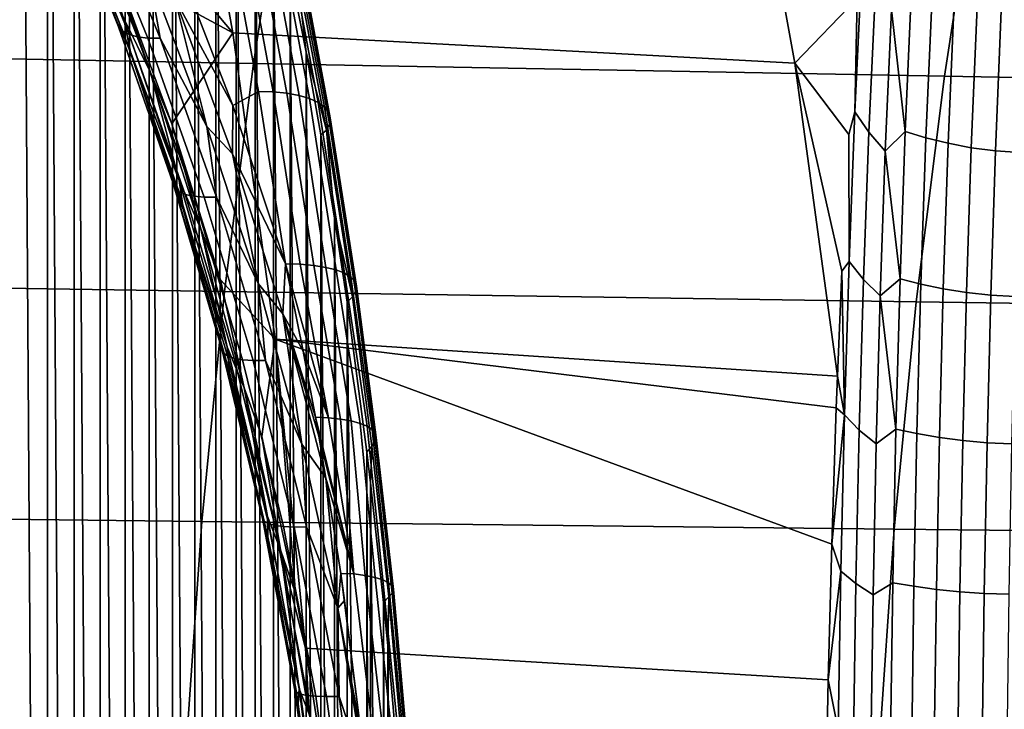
# Model space of a CAD drawing. Header units: metres. Extents: x -240 to 45, y -77 to 27.
# Tile 371 of 656: x -188.46 to -185.96, y 1.28 to 3.04. Entities that reach past the tile are written whole.
import ezdxf

# ---------------------------------------------------------------- set-up
doc = ezdxf.new("R2010")
doc.units = ezdxf.units.M
doc.layers.add('solid_102011X2', color=7, linetype='CONTINUOUS')

msp = doc.modelspace()

# ---------------------------------------------------------------- linework, layer by layer
at = {"layer": 'solid_102011X2'}
for points in [[(-188.533508, 0.326325, 284.226562), (-188.530106, 5.499631, 284.23407), (-188.458008, 5.349318, 284.393646), (-188.528702, 0.000008, 284.237183)], [(-188.528702, 0.000008, 284.237183), (-188.458008, 5.349318, 284.393646), (-188.388229, -5.194101, 284.548065), (-188.458344, -5.350039, 284.392883)], [(-188.458008, 5.349318, 284.393646), (-188.387894, 5.193332, 284.548798), (-188.388229, -5.194101, 284.548065)], [(-188.387894, 5.193332, 284.548798), (-188.32019, -5.032676, 284.698608), (-188.388229, -5.194101, 284.548065)], [(-188.387894, 5.193332, 284.548798), (-188.319855, 5.031857, 284.699341), (-188.32019, -5.032676, 284.698608)], [(-188.319855, 5.031857, 284.699341), (-188.254303, -4.865887, 284.844421), (-188.32019, -5.032676, 284.698608)], [(-188.319855, 5.031857, 284.699341), (-188.253967, 4.86502, 284.845154), (-188.254303, -4.865887, 284.844421)], [(-188.253967, 4.86502, 284.845154), (-188.190628, -4.693917, 284.985321), (-188.254303, -4.865887, 284.844421)], [(-188.253967, 4.86502, 284.845154), (-188.190292, 4.692999, 284.986053), (-188.190628, -4.693917, 284.985321)], [(-188.190292, 4.692999, 284.986053), (-188.129272, -4.517029, 285.121094), (-188.190628, -4.693917, 284.985321)], [(-188.190292, 4.692999, 284.986053), (-188.128952, 4.516061, 285.121826), (-188.129272, -4.517029, 285.121094)], [(-188.128952, 4.516061, 285.121826), (-188.070297, -4.335388, 285.251587), (-188.129272, -4.517029, 285.121094)], [(-188.128952, 4.516061, 285.121826), (-188.069977, 4.334367, 285.252289), (-188.070297, -4.335388, 285.251587)], [(-188.069977, 4.334367, 285.252289), (-188.013824, -4.149368, 285.376556), (-188.070297, -4.335388, 285.251587)], [(-188.069977, 4.334367, 285.252289), (-188.013504, 4.148294, 285.377258), (-188.013824, -4.149368, 285.376556)], [(-188.013504, 4.148294, 285.377258), (-187.959869, -3.959072, 285.495972), (-188.013824, -4.149368, 285.376556)], [(-188.013504, 4.148294, 285.377258), (-187.959564, 3.957943, 285.496643), (-187.959869, -3.959072, 285.495972)], [(-187.959564, 3.957943, 285.496643), (-187.908554, -3.764963, 285.609528), (-187.959869, -3.959072, 285.495972)], [(-187.959564, 3.957943, 285.496643), (-187.908249, 3.763779, 285.610199), (-187.908554, -3.764963, 285.609528)], [(-188.055359, 3.775227, 287.556122), (-187.916489, 3.003311, 287.462799), (-188.377411, 3.552496, 286.80014), (-188.428513, 3.665424, 286.755188)], [(-186.631805, 3.713386, 290.273712), (-186.48877, 2.925757, 290.176453), (-187.916489, 3.003311, 287.462799), (-188.055359, 3.775227, 287.556122)], [(-187.908249, 3.763779, 285.610199), (-187.859894, -3.56711, 285.717194), (-187.908554, -3.764963, 285.609528)], [(-187.908249, 3.763779, 285.610199), (-187.859589, 3.565869, 285.717865), (-187.859894, -3.56711, 285.717194)], [(-186.631805, 3.713386, 290.273712), (-186.329971, 3.091268, 290.543518), (-186.48877, 2.925757, 290.176453)], [(-187.916489, 3.003311, 287.462799), (-188.215286, 3.164324, 286.940704), (-188.377411, 3.552496, 286.80014)], [(-187.859589, 3.565869, 285.717865), (-187.81398, -3.366022, 285.818817), (-187.859894, -3.56711, 285.717194)], [(-187.859589, 3.565869, 285.717865), (-187.81369, 3.364723, 285.819458), (-187.81398, -3.366022, 285.818817)], [(-187.774826, 3.500585, 338.107788), (-189.509781, 3.539681, 336.588623), (-189.6017, 2.958035, 336.67749), (-187.864502, 2.925357, 338.196747)], [(-186.020859, 3.461852, 339.607635), (-187.774826, 3.500585, 338.107788), (-187.864502, 2.925357, 338.196747), (-186.108322, 2.892983, 339.696625)], [(-184.248657, 3.423492, 341.087036), (-186.020859, 3.461852, 339.607635), (-186.108322, 2.892983, 339.696625), (-184.333908, 2.860921, 341.176117)], [(-188.211487, 3.0316, 286.815369), (-188.372192, 3.432023, 286.68399), (-188.328369, 3.347331, 286.766266)], [(-188.206802, 3.018336, 286.767517), (-188.367325, 3.416738, 286.63678), (-188.372192, 3.432023, 286.68399), (-188.211487, 3.0316, 286.815369)], [(-188.196335, 3.007348, 286.720001), (-188.356766, 3.403963, 286.589722), (-188.367325, 3.416738, 286.63678), (-188.206802, 3.018336, 286.767517)], [(-188.180252, 2.998805, 286.673584), (-188.340683, 3.393896, 286.54361), (-188.356766, 3.403963, 286.589722), (-188.196335, 3.007348, 286.720001)], [(-188.158813, 2.992841, 286.628937), (-188.319321, 3.386696, 286.499115), (-188.340683, 3.393896, 286.54361), (-188.180252, 2.998805, 286.673584)], [(-188.132324, 2.989548, 286.586823), (-188.29303, 3.382472, 286.45694), (-188.319321, 3.386696, 286.499115), (-188.158813, 2.992841, 286.628937)], [(-188.29303, 3.382472, 286.45694), (-188.132324, 2.989548, 286.586823), (-188.101227, 2.988978, 286.547821), (-188.262192, 3.381292, 286.417755)], [(-188.262192, 3.381292, 286.417755), (-188.101227, 2.988978, 286.547821), (-188.130386, 3.153993, 286.460907)], [(-187.81369, 3.364723, 285.819458), (-187.770813, -3.16177, 285.914307), (-187.81398, -3.366022, 285.818817)], [(-187.81369, 3.364723, 285.819458), (-187.770538, 3.160412, 285.914917), (-187.770813, -3.16177, 285.914307)], [(-188.176559, 2.954963, 286.890106), (-188.328369, 3.347331, 286.766266), (-188.194748, 3.040949, 286.916107)], [(-188.211487, 3.0316, 286.815369), (-188.328369, 3.347331, 286.766266), (-188.176559, 2.954963, 286.890106)], [(-188.125671, 2.901875, 287.006439), (-188.269745, 3.289034, 286.888397), (-188.215286, 3.164324, 286.940704)], [(-188.194748, 3.040949, 286.916107), (-188.269745, 3.289034, 286.888397), (-188.125671, 2.901875, 287.006439)], [(-187.916885, 2.818357, 286.510803), (-187.851166, 2.853939, 286.465027), (-187.930573, 3.280547, 286.289276), (-188.071976, 3.218179, 286.386353)], [(-187.813751, 2.852789, 286.445068), (-187.893127, 3.279226, 286.269409), (-187.930573, 3.280547, 286.289276), (-187.851166, 2.853939, 286.465027)], [(-187.893127, 3.279226, 286.269409), (-187.813751, 2.852789, 286.445068), (-187.779022, 2.84932, 286.420197), (-187.858307, 3.275237, 286.244751)], [(-187.858307, 3.275237, 286.244751), (-187.779022, 2.84932, 286.420197), (-187.748108, 2.8436, 286.391083), (-187.82724, 3.268663, 286.216003)], [(-187.82724, 3.268663, 286.216003), (-187.748108, 2.8436, 286.391083), (-187.721619, 2.835747, 286.358337), (-187.800522, 3.259636, 286.183716)], [(-187.800522, 3.259636, 286.183716), (-187.721619, 2.835747, 286.358337), (-187.700104, 2.825922, 286.322632), (-187.778732, 3.248341, 286.148621)], [(-187.778732, 3.248341, 286.148621), (-187.700104, 2.825922, 286.322632), (-187.68399, 2.814323, 286.284637), (-187.762299, 3.235009, 286.111359)], [(-187.762299, 3.235009, 286.111359), (-187.68399, 2.814323, 286.284637), (-187.673615, 2.801188, 286.245209), (-187.751572, 3.219911, 286.072723)], [(-188.064224, 3.09063, 286.451935), (-187.916885, 2.818357, 286.510803), (-188.071976, 3.218179, 286.386353)], [(-187.751572, 3.219911, 286.072723), (-187.673615, 2.801188, 286.245209), (-187.669205, 2.786786, 286.205109), (-187.74675, 3.203355, 286.033508)], [(-187.74675, 3.203355, 286.033508), (-187.669205, 2.786786, 286.205109), (-187.670822, 2.771409, 286.165131), (-187.74794, 3.185679, 285.994476)], [(-187.74794, 3.185679, 285.994476), (-187.670822, 2.771409, 286.165131), (-187.678452, 2.755371, 286.126129), (-187.755112, 3.167244, 285.956482)], [(-188.125671, 2.901875, 287.006439), (-188.215286, 3.164324, 286.940704), (-188.071854, 2.771473, 287.062378)], [(-187.916489, 3.003311, 287.462799), (-188.071854, 2.771473, 287.062378), (-188.215286, 3.164324, 286.940704)], [(-188.130386, 3.153993, 286.460907), (-187.982819, 2.765374, 286.578583), (-188.064224, 3.09063, 286.451935)], [(-188.101227, 2.988978, 286.547821), (-187.982819, 2.765374, 286.578583), (-188.130386, 3.153993, 286.460907)], [(-187.770538, 3.160412, 285.914917), (-187.730484, -2.954859, 286.003571), (-187.770813, -3.16177, 285.914307)], [(-187.755112, 3.167244, 285.956482), (-187.730225, 2.95344, 286.00415), (-187.770538, 3.160412, 285.914917)], [(-187.770538, 3.160412, 285.914917), (-187.730225, 2.95344, 286.00415), (-187.730484, -2.954859, 286.003571)], [(-187.755112, 3.167244, 285.956482), (-187.678452, 2.755371, 286.126129), (-187.730225, 2.95344, 286.00415)], [(-186.329971, 3.091268, 290.543518), (-186.318039, 3.173579, 290.601624), (-186.335876, 2.802644, 290.412628)], [(-186.300476, 2.750351, 290.443787), (-186.335876, 2.802644, 290.412628), (-186.318039, 3.173579, 290.601624), (-186.283813, 3.115058, 290.627869)], [(-186.258896, 2.702698, 290.471741), (-186.300476, 2.750351, 290.443787), (-186.283813, 3.115058, 290.627869), (-186.243256, 3.061638, 290.651428)], [(-186.192123, 3.11632, 290.727295), (-186.208252, 2.75222, 290.539276), (-186.243256, 3.061638, 290.651428)], [(-186.140076, 3.098325, 290.756622), (-186.155716, 2.736457, 290.569031), (-186.208252, 2.75222, 290.539276), (-186.192123, 3.11632, 290.727295)], [(-188.064224, 3.09063, 286.451935), (-187.917709, 2.695475, 286.568451), (-187.916885, 2.818357, 286.510803)], [(-187.982819, 2.765374, 286.578583), (-187.917709, 2.695475, 286.568451), (-188.064224, 3.09063, 286.451935)], [(-186.48877, 2.925757, 290.176453), (-186.329971, 3.091268, 290.543518), (-186.335876, 2.802644, 290.412628), (-186.351212, 2.744791, 290.362671)], [(-186.084213, 3.082103, 290.779205), (-186.099457, 2.722312, 290.59198), (-186.155716, 2.736457, 290.569031), (-186.140076, 3.098325, 290.756622)], [(-186.025345, 3.069268, 290.795441), (-186.040283, 2.711227, 290.608429), (-186.099457, 2.722312, 290.59198), (-186.084213, 3.082103, 290.779205)], [(-186.208252, 2.75222, 290.539276), (-186.258896, 2.702698, 290.471741), (-186.243256, 3.061638, 290.651428)], [(-185.964386, 3.060019, 290.805084), (-185.979141, 2.703375, 290.618042), (-186.040283, 2.711227, 290.608429), (-186.025345, 3.069268, 290.795441)], [(-185.902313, 3.0545, 290.807983), (-185.916962, 2.698878, 290.620728), (-185.979141, 2.703375, 290.618042), (-185.964386, 3.060019, 290.805084)], [(-188.068497, 2.620253, 286.929474), (-188.211487, 3.0316, 286.815369), (-188.176559, 2.954963, 286.890106)], [(-188.06395, 2.60898, 286.881104), (-188.206802, 3.018336, 286.767517), (-188.211487, 3.0316, 286.815369), (-188.068497, 2.620253, 286.929474)], [(-188.053375, 2.627771, 287.029785), (-188.194748, 3.040949, 286.916107), (-188.125671, 2.901875, 287.006439)], [(-188.176559, 2.954963, 286.890106), (-188.194748, 3.040949, 286.916107), (-188.053375, 2.627771, 287.029785)], [(-188.053528, 2.599719, 286.833221), (-188.196335, 3.007348, 286.720001), (-188.206802, 3.018336, 286.767517), (-188.06395, 2.60898, 286.881104)], [(-188.037399, 2.592614, 286.78656), (-188.180252, 2.998805, 286.673584), (-188.196335, 3.007348, 286.720001), (-188.053528, 2.599719, 286.833221)], [(-187.916489, 3.003311, 287.462799), (-187.809082, 2.224582, 287.390076), (-187.947632, 2.375572, 287.165833), (-188.071854, 2.771473, 287.062378)], [(-186.380249, 2.130684, 290.099976), (-187.809082, 2.224582, 287.390076), (-187.916489, 3.003311, 287.462799), (-186.48877, 2.925757, 290.176453)], [(-188.015839, 2.587776, 286.741852), (-188.158813, 2.992841, 286.628937), (-188.180252, 2.998805, 286.673584), (-188.037399, 2.592614, 286.78656)], [(-187.989151, 2.585279, 286.699799), (-188.132324, 2.989548, 286.586823), (-188.158813, 2.992841, 286.628937), (-188.015839, 2.587776, 286.741852)], [(-188.132324, 2.989548, 286.586823), (-187.989151, 2.585279, 286.699799), (-187.957748, 2.585164, 286.661041), (-188.101227, 2.988978, 286.547821)], [(-188.101227, 2.988978, 286.547821), (-187.957748, 2.585164, 286.661041), (-187.982819, 2.765374, 286.578583)], [(-187.864502, 2.925357, 338.196747), (-189.6017, 2.958035, 336.67749), (-189.677094, 2.371816, 336.750397), (-187.938065, 2.345609, 338.269684)], [(-188.041702, 2.552595, 286.997681), (-188.176559, 2.954963, 286.890106), (-188.053375, 2.627771, 287.029785)], [(-188.068497, 2.620253, 286.929474), (-188.176559, 2.954963, 286.890106), (-188.041702, 2.552595, 286.997681)], [(-187.730225, 2.95344, 286.00415), (-187.692993, -2.745402, 286.086548), (-187.730484, -2.954859, 286.003571)], [(-187.730225, 2.95344, 286.00415), (-187.692734, 2.74392, 286.087097), (-187.692993, -2.745402, 286.086548)], [(-187.678452, 2.755371, 286.126129), (-187.692734, 2.74392, 286.087097), (-187.730225, 2.95344, 286.00415)], [(-186.108322, 2.892983, 339.696625), (-187.864502, 2.925357, 338.196747), (-187.938065, 2.345609, 338.269684), (-186.180069, 2.319647, 339.769623)], [(-186.48877, 2.925757, 290.176453), (-186.351212, 2.744791, 290.362671), (-186.35051, 2.421965, 290.245605), (-186.368851, 2.397753, 290.205383)], [(-186.48877, 2.925757, 290.176453), (-186.368851, 2.397753, 290.205383), (-186.380249, 2.130684, 290.099976)], [(-187.99791, 2.50548, 287.108917), (-188.125671, 2.901875, 287.006439), (-188.071854, 2.771473, 287.062378)], [(-188.053375, 2.627771, 287.029785), (-188.125671, 2.901875, 287.006439), (-187.99791, 2.50548, 287.108917)], [(-184.333908, 2.860921, 341.176117), (-186.108322, 2.892983, 339.696625), (-186.180069, 2.319647, 339.769623), (-184.403839, 2.293936, 341.249176)], [(-187.916885, 2.818357, 286.510803), (-187.782944, 2.416063, 286.615997), (-187.851166, 2.853939, 286.465027)], [(-187.745544, 2.415087, 286.595978), (-187.813751, 2.852789, 286.445068), (-187.851166, 2.853939, 286.465027), (-187.782944, 2.416063, 286.615997)], [(-187.813751, 2.852789, 286.445068), (-187.745544, 2.415087, 286.595978), (-187.710907, 2.41215, 286.570923), (-187.779022, 2.84932, 286.420197)], [(-187.779022, 2.84932, 286.420197), (-187.710907, 2.41215, 286.570923), (-187.68013, 2.407308, 286.541534), (-187.748108, 2.8436, 286.391083)], [(-187.748108, 2.8436, 286.391083), (-187.68013, 2.407308, 286.541534), (-187.653839, 2.40066, 286.508362), (-187.721619, 2.835747, 286.358337)], [(-187.721619, 2.835747, 286.358337), (-187.653839, 2.40066, 286.508362), (-187.632553, 2.392342, 286.472107), (-187.700104, 2.825922, 286.322632)], [(-187.917709, 2.695475, 286.568451), (-187.782944, 2.416063, 286.615997), (-187.916885, 2.818357, 286.510803)], [(-187.700104, 2.825922, 286.322632), (-187.632553, 2.392342, 286.472107), (-187.616714, 2.382523, 286.433533), (-187.68399, 2.814323, 286.284637)], [(-187.68399, 2.814323, 286.284637), (-187.616714, 2.382523, 286.433533), (-187.606659, 2.371404, 286.393372), (-187.673615, 2.801188, 286.245209)], [(-186.351212, 2.744791, 290.362671), (-186.335876, 2.802644, 290.412628), (-186.35051, 2.421965, 290.245605)], [(-186.314117, 2.376289, 290.281158), (-186.35051, 2.421965, 290.245605), (-186.335876, 2.802644, 290.412628), (-186.300476, 2.750351, 290.443787)], [(-187.673615, 2.801188, 286.245209), (-187.606659, 2.371404, 286.393372), (-187.602585, 2.359211, 286.352509), (-187.669205, 2.786786, 286.205109)], [(-187.669205, 2.786786, 286.205109), (-187.602585, 2.359211, 286.352509), (-187.604568, 2.346194, 286.311737), (-187.670822, 2.771409, 286.165131)], [(-187.99791, 2.50548, 287.108917), (-188.071854, 2.771473, 287.062378), (-187.947632, 2.375572, 287.165833)], [(-187.982819, 2.765374, 286.578583), (-187.852661, 2.366284, 286.680176), (-187.917709, 2.695475, 286.568451)], [(-187.957748, 2.585164, 286.661041), (-187.852661, 2.366284, 286.680176), (-187.982819, 2.765374, 286.578583)], [(-187.678452, 2.755371, 286.126129), (-187.658142, 2.532405, 286.163635), (-187.692734, 2.74392, 286.087097)], [(-187.670822, 2.771409, 286.165131), (-187.604568, 2.346194, 286.311737), (-187.612579, 2.332617, 286.271881), (-187.678452, 2.755371, 286.126129)], [(-187.678452, 2.755371, 286.126129), (-187.612579, 2.332617, 286.271881), (-187.658142, 2.532405, 286.163635)], [(-186.208252, 2.75222, 290.539276), (-186.221344, 2.37851, 290.373016), (-186.258896, 2.702698, 290.471741)], [(-186.155716, 2.736457, 290.569031), (-186.168381, 2.364995, 290.403137), (-186.221344, 2.37851, 290.373016), (-186.208252, 2.75222, 290.539276)], [(-187.692734, 2.74392, 286.087097), (-187.658386, -2.53395, 286.163116), (-187.692993, -2.745402, 286.086548)], [(-187.692734, 2.74392, 286.087097), (-187.658142, 2.532405, 286.163635), (-187.658386, -2.53395, 286.163116)], [(-186.271637, 2.334732, 290.313019), (-186.314117, 2.376289, 290.281158), (-186.300476, 2.750351, 290.443787), (-186.258896, 2.702698, 290.471741)], [(-186.099457, 2.722312, 290.59198), (-186.111771, 2.35292, 290.426422), (-186.168381, 2.364995, 290.403137), (-186.155716, 2.736457, 290.569031)], [(-186.221344, 2.37851, 290.373016), (-186.271637, 2.334732, 290.313019), (-186.258896, 2.702698, 290.471741)], [(-186.040283, 2.711227, 290.608429), (-186.052338, 2.343545, 290.442963), (-186.111771, 2.35292, 290.426422), (-186.099457, 2.722312, 290.59198)], [(-185.979141, 2.703375, 290.618042), (-185.991028, 2.337018, 290.452515), (-186.052338, 2.343545, 290.442963), (-186.040283, 2.711227, 290.608429)], [(-185.916962, 2.698878, 290.620728), (-185.928772, 2.333438, 290.454895), (-185.991028, 2.337018, 290.452515), (-185.979141, 2.703375, 290.618042)], [(-187.917709, 2.695475, 286.568451), (-187.789261, 2.289666, 286.668488), (-187.782944, 2.416063, 286.615997)], [(-187.852661, 2.366284, 286.680176), (-187.789261, 2.289666, 286.668488), (-187.917709, 2.695475, 286.568451)], [(-187.930954, 2.205104, 287.126221), (-188.053375, 2.627771, 287.029785), (-187.99791, 2.50548, 287.108917)], [(-188.041702, 2.552595, 286.997681), (-188.053375, 2.627771, 287.029785), (-187.930954, 2.205104, 287.126221)], [(-187.944626, 2.199206, 287.026245), (-188.068497, 2.620253, 286.929474), (-188.041702, 2.552595, 286.997681)], [(-187.94017, 2.189887, 286.977448), (-188.06395, 2.60898, 286.881104), (-188.068497, 2.620253, 286.929474), (-187.944626, 2.199206, 287.026245)], [(-187.929764, 2.182292, 286.92926), (-188.053528, 2.599719, 286.833221), (-188.06395, 2.60898, 286.881104), (-187.94017, 2.189887, 286.977448)], [(-187.913574, 2.176539, 286.882446), (-188.037399, 2.592614, 286.78656), (-188.053528, 2.599719, 286.833221), (-187.929764, 2.182292, 286.92926)], [(-187.891846, 2.172717, 286.837708), (-188.015839, 2.587776, 286.741852), (-188.037399, 2.592614, 286.78656), (-187.913574, 2.176539, 286.882446)], [(-187.864929, 2.170886, 286.795776), (-187.989151, 2.585279, 286.699799), (-188.015839, 2.587776, 286.741852), (-187.891846, 2.172717, 286.837708)], [(-187.989151, 2.585279, 286.699799), (-187.864929, 2.170886, 286.795776), (-187.833252, 2.171073, 286.757263), (-187.957748, 2.585164, 286.661041)], [(-187.957748, 2.585164, 286.661041), (-187.833252, 2.171073, 286.757263), (-187.852661, 2.366284, 286.680176)], [(-187.925049, 2.141396, 287.088867), (-188.041702, 2.552595, 286.997681), (-187.930954, 2.205104, 287.126221)], [(-187.944626, 2.199206, 287.026245), (-188.041702, 2.552595, 286.997681), (-187.925049, 2.141396, 287.088867)], [(-187.658142, 2.532405, 286.163635), (-187.626648, -2.320381, 286.233337), (-187.658386, -2.53395, 286.163116)], [(-187.658142, 2.532405, 286.163635), (-187.626434, 2.318772, 286.233826), (-187.626648, -2.320381, 286.233337)], [(-187.612579, 2.332617, 286.271881), (-187.626434, 2.318772, 286.233826), (-187.658142, 2.532405, 286.163635)], [(-187.887512, 2.100969, 287.195801), (-187.99791, 2.50548, 287.108917), (-187.947632, 2.375572, 287.165833)], [(-187.930954, 2.205104, 287.126221), (-187.99791, 2.50548, 287.108917), (-187.887512, 2.100969, 287.195801)], [(-187.789261, 2.289666, 286.668488), (-187.738235, 2.194764, 286.675476), (-187.782944, 2.416063, 286.615997)], [(-187.67334, 2.025329, 286.695068), (-187.782944, 2.416063, 286.615997), (-187.738235, 2.194764, 286.675476)], [(-187.745544, 2.415087, 286.595978), (-187.782944, 2.416063, 286.615997), (-187.67334, 2.025329, 286.695068)], [(-187.710907, 2.41215, 286.570923), (-187.745544, 2.415087, 286.595978), (-187.67334, 2.025329, 286.695068), (-187.642761, 2.022, 286.668976)], [(-187.68013, 2.407308, 286.541534), (-187.710907, 2.41215, 286.570923), (-187.642761, 2.022, 286.668976), (-187.615921, 2.017224, 286.639221)], [(-187.653839, 2.40066, 286.508362), (-187.68013, 2.407308, 286.541534), (-187.615921, 2.017224, 286.639221), (-187.593323, 2.011087, 286.606354)], [(-186.368851, 2.397753, 290.205383), (-186.35051, 2.421965, 290.245605), (-186.362259, 2.03255, 290.101685)], [(-186.325043, 1.993866, 290.141113), (-186.362259, 2.03255, 290.101685), (-186.35051, 2.421965, 290.245605), (-186.314117, 2.376289, 290.281158)], [(-187.632553, 2.392342, 286.472107), (-187.653839, 2.40066, 286.508362), (-187.593323, 2.011087, 286.606354), (-187.575363, 2.003701, 286.570984)], [(-187.616714, 2.382523, 286.433533), (-187.632553, 2.392342, 286.472107), (-187.575363, 2.003701, 286.570984), (-187.562378, 1.995198, 286.533752)], [(-187.606659, 2.371404, 286.393372), (-187.616714, 2.382523, 286.433533), (-187.562378, 1.995198, 286.533752), (-187.554596, 1.985733, 286.4953)], [(-186.380249, 2.130684, 290.099976), (-186.368851, 2.397753, 290.205383), (-186.362259, 2.03255, 290.101685)], [(-186.221344, 2.37851, 290.373016), (-186.231735, 1.996171, 290.229767), (-186.271637, 2.334732, 290.313019)], [(-186.168381, 2.364995, 290.403137), (-186.178406, 1.984914, 290.260162), (-186.231735, 1.996171, 290.229767), (-186.221344, 2.37851, 290.373016)], [(-187.938065, 2.345609, 338.269684), (-189.677094, 2.371816, 336.750397), (-189.735855, 1.78193, 336.80722), (-187.995407, 1.762239, 338.326569)], [(-187.809082, 2.224582, 287.390076), (-187.842819, 1.977945, 287.25174), (-187.887512, 2.100969, 287.195801), (-187.947632, 2.375572, 287.165833)], [(-187.852661, 2.366284, 286.680176), (-187.741226, 1.95801, 286.765503), (-187.789261, 2.289666, 286.668488)], [(-187.833252, 2.171073, 286.757263), (-187.741226, 1.95801, 286.765503), (-187.852661, 2.366284, 286.680176)], [(-187.602585, 2.359211, 286.352509), (-187.606659, 2.371404, 286.393372), (-187.554596, 1.985733, 286.4953), (-187.552155, 1.975477, 286.45636)], [(-187.604568, 2.346194, 286.311737), (-187.602585, 2.359211, 286.352509), (-187.552155, 1.975477, 286.45636), (-187.555099, 1.964615, 286.417633)], [(-186.28183, 1.958721, 290.176361), (-186.325043, 1.993866, 290.141113), (-186.314117, 2.376289, 290.281158), (-186.271637, 2.334732, 290.313019)], [(-186.111771, 2.35292, 290.426422), (-186.12149, 1.974896, 290.283691), (-186.178406, 1.984914, 290.260162), (-186.168381, 2.364995, 290.403137)], [(-186.052338, 2.343545, 290.442963), (-186.061844, 1.967187, 290.300293), (-186.12149, 1.974896, 290.283691), (-186.111771, 2.35292, 290.426422)], [(-186.180069, 2.319647, 339.769623), (-187.938065, 2.345609, 338.269684), (-187.995407, 1.762239, 338.326569), (-186.235977, 1.742731, 339.826538)], [(-187.563385, 1.953344, 286.379791), (-187.576294, 1.938231, 286.344788), (-187.626434, 2.318772, 286.233826), (-187.612579, 2.332617, 286.271881)], [(-187.612579, 2.332617, 286.271881), (-187.604568, 2.346194, 286.311737), (-187.555099, 1.964615, 286.417633), (-187.563385, 1.953344, 286.379791)], [(-186.231735, 1.996171, 290.229767), (-186.28183, 1.958721, 290.176361), (-186.271637, 2.334732, 290.313019)], [(-185.991028, 2.337018, 290.452515), (-186.000381, 1.961908, 290.309723), (-186.061844, 1.967187, 290.300293), (-186.052338, 2.343545, 290.442963)], [(-185.928772, 2.333438, 290.454895), (-185.938095, 1.95914, 290.311829), (-186.000381, 1.961908, 290.309723), (-185.991028, 2.337018, 290.452515)], [(-187.626434, 2.318772, 286.233826), (-187.57663, -1.941113, 286.344025), (-187.626648, -2.320381, 286.233337)], [(-187.626434, 2.318772, 286.233826), (-187.576294, 1.938231, 286.344788), (-187.57663, -1.941113, 286.344025)], [(-184.403839, 2.293936, 341.249176), (-186.180069, 2.319647, 339.769623), (-186.235977, 1.742731, 339.826538), (-184.458344, 1.723413, 341.306091)], [(-187.789261, 2.289666, 286.668488), (-187.706985, 2.026512, 286.717194), (-187.738235, 2.194764, 286.675476)], [(-187.789261, 2.289666, 286.668488), (-187.698502, 1.97845, 286.728546), (-187.706985, 2.026512, 286.717194)], [(-187.789261, 2.289666, 286.668488), (-187.680389, 1.872203, 286.752686), (-187.698502, 1.97845, 286.728546)], [(-187.741226, 1.95801, 286.765503), (-187.680389, 1.872203, 286.752686), (-187.789261, 2.289666, 286.668488)], [(-187.828735, 1.774315, 287.205231), (-187.930954, 2.205104, 287.126221), (-187.887512, 2.100969, 287.195801)], [(-187.925049, 2.141396, 287.088867), (-187.930954, 2.205104, 287.126221), (-187.828735, 1.774315, 287.205231)], [(-187.809082, 2.224582, 287.390076), (-187.757507, 1.579697, 287.32074), (-187.842819, 1.977945, 287.25174)], [(-187.809082, 2.224582, 287.390076), (-187.732224, 1.440238, 287.341034), (-187.757507, 1.579697, 287.32074)], [(-187.809082, 2.224582, 287.390076), (-186.394974, 1.704522, 289.958923), (-186.404083, 1.359523, 289.8685), (-187.732224, 1.440238, 287.341034)], [(-187.809082, 2.224582, 287.390076), (-186.380249, 2.130684, 290.099976), (-186.383316, 2.050775, 290.071014)], [(-187.809082, 2.224582, 287.390076), (-186.383316, 2.050775, 290.071014), (-186.394974, 1.704522, 289.958923)], [(-187.841125, 1.76985, 287.105591), (-187.944626, 2.199206, 287.026245), (-187.925049, 2.141396, 287.088867)], [(-187.836716, 1.762451, 287.056458), (-187.94017, 2.189887, 286.977448), (-187.944626, 2.199206, 287.026245), (-187.841125, 1.76985, 287.105591)], [(-187.826294, 1.756463, 287.008057), (-187.929764, 2.182292, 286.92926), (-187.94017, 2.189887, 286.977448), (-187.836716, 1.762451, 287.056458)], [(-187.810028, 1.751981, 286.961121), (-187.913574, 2.176539, 286.882446), (-187.929764, 2.182292, 286.92926), (-187.826294, 1.756463, 287.008057)], [(-187.788162, 1.749072, 286.916382), (-187.891846, 2.172717, 286.837708), (-187.913574, 2.176539, 286.882446), (-187.810028, 1.751981, 286.961121)], [(-187.67334, 2.025329, 286.695068), (-187.738235, 2.194764, 286.675476), (-187.706985, 2.026512, 286.717194)], [(-187.761032, 1.747783, 286.874573), (-187.864929, 2.170886, 286.795776), (-187.891846, 2.172717, 286.837708), (-187.788162, 1.749072, 286.916382)], [(-187.864929, 2.170886, 286.795776), (-187.761032, 1.747783, 286.874573), (-187.729065, 1.748134, 286.836273), (-187.833252, 2.171073, 286.757263)], [(-187.833252, 2.171073, 286.757263), (-187.729065, 1.748134, 286.836273), (-187.741226, 1.95801, 286.765503)], [(-187.827698, 1.722632, 287.163635), (-187.925049, 2.141396, 287.088867), (-187.828735, 1.774315, 287.205231)], [(-187.841125, 1.76985, 287.105591), (-187.925049, 2.141396, 287.088867), (-187.827698, 1.722632, 287.163635)], [(-186.383316, 2.050775, 290.071014), (-186.380249, 2.130684, 290.099976), (-186.362259, 2.03255, 290.101685)], [(-187.795486, 1.689498, 287.267029), (-187.887512, 2.100969, 287.195801), (-187.842819, 1.977945, 287.25174)], [(-187.828735, 1.774315, 287.205231), (-187.887512, 2.100969, 287.195801), (-187.795486, 1.689498, 287.267029)], [(-187.609573, 1.628577, 286.77713), (-187.706985, 2.026512, 286.717194), (-187.698502, 1.97845, 286.728546)], [(-187.609573, 1.628577, 286.77713), (-187.67334, 2.025329, 286.695068), (-187.706985, 2.026512, 286.717194)], [(-186.394974, 1.704522, 289.958923), (-186.383316, 2.050775, 290.071014), (-186.362259, 2.03255, 290.101685)], [(-186.394974, 1.704522, 289.958923), (-186.362259, 2.03255, 290.101685), (-186.371429, 1.635622, 289.982056)], [(-186.333511, 1.604253, 290.024719), (-186.371429, 1.635622, 289.982056), (-186.362259, 2.03255, 290.101685), (-186.325043, 1.993866, 290.141113)], [(-187.609573, 1.628577, 286.77713), (-187.642761, 2.022, 286.668976), (-187.67334, 2.025329, 286.695068)], [(-187.609573, 1.628577, 286.77713), (-187.580246, 1.624849, 286.747223), (-187.615921, 2.017224, 286.639221), (-187.642761, 2.022, 286.668976)], [(-187.580246, 1.624849, 286.747223), (-187.555389, 1.619854, 286.713715), (-187.593323, 2.011087, 286.606354), (-187.615921, 2.017224, 286.639221)], [(-187.555389, 1.619854, 286.713715), (-187.535461, 1.61369, 286.677216), (-187.575363, 2.003701, 286.570984), (-187.593323, 2.011087, 286.606354)], [(-187.535461, 1.61369, 286.677216), (-187.520889, 1.60648, 286.638458), (-187.562378, 1.995198, 286.533752), (-187.575363, 2.003701, 286.570984)], [(-187.795486, 1.689498, 287.267029), (-187.842819, 1.977945, 287.25174), (-187.757507, 1.579697, 287.32074)], [(-187.609573, 1.628577, 286.77713), (-187.698502, 1.97845, 286.728546), (-187.680389, 1.872203, 286.752686)], [(-187.520889, 1.60648, 286.638458), (-187.511932, 1.598363, 286.598206), (-187.554596, 1.985733, 286.4953), (-187.562378, 1.995198, 286.533752)], [(-187.511932, 1.598363, 286.598206), (-187.508759, 1.5895, 286.55722), (-187.552155, 1.975477, 286.45636), (-187.554596, 1.985733, 286.4953)], [(-186.289703, 1.575789, 290.062836), (-186.333511, 1.604253, 290.024719), (-186.325043, 1.993866, 290.141113), (-186.28183, 1.958721, 290.176361)], [(-186.231735, 1.996171, 290.229767), (-186.239716, 1.606412, 290.110657), (-186.289703, 1.575789, 290.062836), (-186.28183, 1.958721, 290.176361)], [(-186.178406, 1.984914, 290.260162), (-186.186096, 1.597413, 290.141266), (-186.239716, 1.606412, 290.110657), (-186.231735, 1.996171, 290.229767)], [(-186.12149, 1.974896, 290.283691), (-186.128922, 1.589435, 290.164948), (-186.186096, 1.597413, 290.141266), (-186.178406, 1.984914, 290.260162)], [(-187.741226, 1.95801, 286.765503), (-187.64975, 1.541887, 286.834412), (-187.680389, 1.872203, 286.752686)], [(-187.729065, 1.748134, 286.836273), (-187.64975, 1.541887, 286.834412), (-187.741226, 1.95801, 286.765503)], [(-187.563385, 1.953344, 286.379791), (-187.566849, 1.860206, 286.365662), (-187.576294, 1.938231, 286.344788)], [(-187.519974, 1.570243, 286.476379), (-187.533539, 1.556417, 286.439392), (-187.566849, 1.860206, 286.365662), (-187.563385, 1.953344, 286.379791)], [(-187.511475, 1.580065, 286.516357), (-187.519974, 1.570243, 286.476379), (-187.563385, 1.953344, 286.379791), (-187.555099, 1.964615, 286.417633)], [(-187.508759, 1.5895, 286.55722), (-187.511475, 1.580065, 286.516357), (-187.555099, 1.964615, 286.417633), (-187.552155, 1.975477, 286.45636)], [(-186.061844, 1.967187, 290.300293), (-186.069092, 1.583346, 290.18158), (-186.128922, 1.589435, 290.164948), (-186.12149, 1.974896, 290.283691)], [(-186.000381, 1.961908, 290.309723), (-186.007538, 1.57924, 290.190887), (-186.069092, 1.583346, 290.18158), (-186.061844, 1.967187, 290.300293)], [(-185.938095, 1.95914, 290.311829), (-185.94519, 1.577182, 290.192719), (-186.007538, 1.57924, 290.190887), (-186.000381, 1.961908, 290.309723)], [(-187.576294, 1.938231, 286.344788), (-187.567062, -1.862123, 286.365173), (-187.57663, -1.941113, 286.344025)], [(-187.576294, 1.938231, 286.344788), (-187.566849, 1.860206, 286.365662), (-187.567062, -1.862123, 286.365173)], [(-187.64975, 1.541887, 286.834412), (-187.642548, 1.629411, 286.803101), (-187.680389, 1.872203, 286.752686)], [(-187.609573, 1.628577, 286.77713), (-187.680389, 1.872203, 286.752686), (-187.642548, 1.629411, 286.803101)], [(-187.566849, 1.860206, 286.365662), (-187.533783, -1.559045, 286.438843), (-187.567062, -1.862123, 286.365173)], [(-187.566849, 1.860206, 286.365662), (-187.533539, 1.556417, 286.439392), (-187.533783, -1.559045, 286.438843)], [(-187.995407, 1.762239, 338.326569), (-189.735855, 1.78193, 336.80722), (-189.777893, 1.189288, 336.84787), (-188.036407, 1.176144, 338.367218)], [(-186.235977, 1.742731, 339.826538), (-187.995407, 1.762239, 338.326569), (-188.036407, 1.176144, 338.367218), (-186.27597, 1.163123, 339.867249)], [(-187.759247, 1.333556, 287.167389), (-187.841125, 1.76985, 287.105591), (-187.827698, 1.722632, 287.163635)], [(-187.754868, 1.328042, 287.118011), (-187.836716, 1.762451, 287.056458), (-187.841125, 1.76985, 287.105591), (-187.759247, 1.333556, 287.167389)], [(-187.744431, 1.323608, 287.069458), (-187.826294, 1.756463, 287.008057), (-187.836716, 1.762451, 287.056458), (-187.754868, 1.328042, 287.118011)], [(-187.747894, 1.336745, 287.266785), (-187.828735, 1.774315, 287.205231), (-187.795486, 1.689498, 287.267029)], [(-187.827698, 1.722632, 287.163635), (-187.828735, 1.774315, 287.205231), (-187.747894, 1.336745, 287.266785)], [(-187.728073, 1.320321, 287.02243), (-187.810028, 1.751981, 286.961121), (-187.826294, 1.756463, 287.008057), (-187.744431, 1.323608, 287.069458)], [(-187.706055, 1.318234, 286.977722), (-187.788162, 1.749072, 286.916382), (-187.810028, 1.751981, 286.961121), (-187.728073, 1.320321, 287.02243)], [(-187.678741, 1.317378, 286.936005), (-187.761032, 1.747783, 286.874573), (-187.788162, 1.749072, 286.916382), (-187.706055, 1.318234, 286.977722)], [(-187.761032, 1.747783, 286.874573), (-187.678741, 1.317378, 286.936005), (-187.64653, 1.317766, 286.897949), (-187.729065, 1.748134, 286.836273)], [(-187.729065, 1.748134, 286.836273), (-187.64653, 1.317766, 286.897949), (-187.64975, 1.541887, 286.834412)], [(-184.458344, 1.723413, 341.306091), (-186.235977, 1.742731, 339.826538), (-186.27597, 1.163123, 339.867249), (-184.49733, 1.150229, 341.346832)], [(-187.750778, 1.297543, 287.221863), (-187.827698, 1.722632, 287.163635), (-187.747894, 1.336745, 287.266785)], [(-187.759247, 1.333556, 287.167389), (-187.827698, 1.722632, 287.163635), (-187.750778, 1.297543, 287.221863)], [(-186.404083, 1.359523, 289.8685), (-186.394974, 1.704522, 289.958923), (-186.371429, 1.635622, 289.982056)], [(-187.795486, 1.689498, 287.267029), (-187.757507, 1.579697, 287.32074), (-187.732224, 1.440238, 287.341034)], [(-187.722885, 1.272202, 287.322479), (-187.795486, 1.689498, 287.267029), (-187.732224, 1.440238, 287.341034)], [(-187.747894, 1.336745, 287.266785), (-187.795486, 1.689498, 287.267029), (-187.722885, 1.272202, 287.322479)], [(-187.64975, 1.541887, 286.834412), (-187.632889, 1.561541, 286.815979), (-187.642548, 1.629411, 286.803101)], [(-187.591156, 1.227566, 286.871613), (-187.642548, 1.629411, 286.803101), (-187.632889, 1.561541, 286.815979)], [(-187.609573, 1.628577, 286.77713), (-187.642548, 1.629411, 286.803101), (-187.591156, 1.227566, 286.871613), (-187.561157, 1.226438, 286.845032)], [(-187.561157, 1.226438, 286.845032), (-187.534805, 1.223297, 286.814911), (-187.580246, 1.624849, 286.747223), (-187.609573, 1.628577, 286.77713)], [(-186.404083, 1.359523, 289.8685), (-186.371429, 1.635622, 289.982056), (-186.378204, 1.232376, 289.887817)], [(-186.339767, 1.208589, 289.933044), (-186.378204, 1.232376, 289.887817), (-186.371429, 1.635622, 289.982056), (-186.333511, 1.604253, 290.024719)], [(-187.534805, 1.223297, 286.814911), (-187.512726, 1.219279, 286.781647), (-187.555389, 1.619854, 286.713715), (-187.580246, 1.624849, 286.747223)], [(-187.512726, 1.219279, 286.781647), (-187.4953, 1.214458, 286.745819), (-187.535461, 1.61369, 286.677216), (-187.555389, 1.619854, 286.713715)], [(-187.4953, 1.214458, 286.745819), (-187.482834, 1.208919, 286.708069), (-187.520889, 1.60648, 286.638458), (-187.535461, 1.61369, 286.677216)], [(-187.482834, 1.208919, 286.708069), (-187.475555, 1.202762, 286.669067), (-187.511932, 1.598363, 286.598206), (-187.520889, 1.60648, 286.638458)], [(-186.295502, 1.187027, 289.97345), (-186.339767, 1.208589, 289.933044), (-186.333511, 1.604253, 290.024719), (-186.289703, 1.575789, 290.062836)], [(-186.239716, 1.606412, 290.110657), (-186.245575, 1.210411, 290.016785), (-186.295502, 1.187027, 289.97345), (-186.289703, 1.575789, 290.062836)], [(-186.186096, 1.597413, 290.141266), (-186.191711, 1.20367, 290.047546), (-186.245575, 1.210411, 290.016785), (-186.239716, 1.606412, 290.110657)], [(-187.476974, 1.189044, 286.590179), (-187.485657, 1.181727, 286.551697), (-187.519974, 1.570243, 286.476379), (-187.511475, 1.580065, 286.516357)], [(-187.475555, 1.202762, 286.669067), (-187.473587, 1.196097, 286.629547), (-187.508759, 1.5895, 286.55722), (-187.511932, 1.598363, 286.598206)], [(-187.473587, 1.196097, 286.629547), (-187.476974, 1.189044, 286.590179), (-187.511475, 1.580065, 286.516357), (-187.508759, 1.5895, 286.55722)], [(-186.128922, 1.589435, 290.164948), (-186.134338, 1.197712, 290.071381), (-186.191711, 1.20367, 290.047546), (-186.186096, 1.597413, 290.141266)], [(-186.069092, 1.583346, 290.18158), (-186.074371, 1.193197, 290.088013), (-186.134338, 1.197712, 290.071381), (-186.128922, 1.589435, 290.164948)], [(-186.007538, 1.57924, 290.190887), (-186.012726, 1.190195, 290.097168), (-186.074371, 1.193197, 290.088013), (-186.069092, 1.583346, 290.18158)], [(-185.94519, 1.577182, 290.192719), (-185.950363, 1.188752, 290.098755), (-186.012726, 1.190195, 290.097168), (-186.007538, 1.57924, 290.190887)], [(-187.64975, 1.541887, 286.834412), (-187.591156, 1.227566, 286.871613), (-187.632889, 1.561541, 286.815979)], [(-187.533539, 1.556417, 286.439392), (-187.522919, -1.44815, 286.462891), (-187.533783, -1.559045, 286.438843)], [(-187.519974, 1.570243, 286.476379), (-187.522781, 1.446547, 286.463196), (-187.533539, 1.556417, 286.439392)], [(-187.533539, 1.556417, 286.439392), (-187.522781, 1.446547, 286.463196), (-187.522919, -1.44815, 286.462891)], [(-187.485657, 1.181727, 286.551697), (-187.499084, 1.171781, 286.515656), (-187.522781, 1.446547, 286.463196), (-187.519974, 1.570243, 286.476379)], [(-187.64975, 1.541887, 286.834412), (-187.583847, 1.159431, 286.881348), (-187.591156, 1.227566, 286.871613)], [(-187.64975, 1.541887, 286.834412), (-187.579681, 1.11868, 286.886932), (-187.583847, 1.159431, 286.881348)], [(-187.64653, 1.317766, 286.897949), (-187.579681, 1.11868, 286.886932), (-187.64975, 1.541887, 286.834412)], [(-187.722885, 1.272202, 287.322479), (-187.732224, 1.440238, 287.341034), (-187.69162, 1.181812, 287.373413)], [(-186.410828, 1.016197, 289.799255), (-187.69162, 1.181812, 287.373413), (-187.732224, 1.440238, 287.341034), (-186.404083, 1.359523, 289.8685)], [(-187.522781, 1.446547, 286.463196), (-187.499252, -1.174114, 286.515289), (-187.522919, -1.44815, 286.462891)], [(-187.522781, 1.446547, 286.463196), (-187.499084, 1.171781, 286.515656), (-187.499252, -1.174114, 286.515289)], [(-186.410828, 1.016197, 289.799255), (-186.404083, 1.359523, 289.8685), (-186.378204, 1.232376, 289.887817)], [(-187.759247, 1.333556, 287.167389), (-187.750778, 1.297543, 287.221863), (-187.695236, 0.867529, 287.263428), (-187.700073, 0.891823, 287.211548)], [(-187.695709, 0.888166, 287.161987), (-187.754868, 1.328042, 287.118011), (-187.759247, 1.333556, 287.167389), (-187.700073, 0.891823, 287.211548)], [(-187.685242, 0.885237, 287.113312), (-187.744431, 1.323608, 287.069458), (-187.754868, 1.328042, 287.118011), (-187.695709, 0.888166, 287.161987)], [(-187.695236, 0.867529, 287.263428), (-187.750778, 1.297543, 287.221863), (-187.747894, 1.336745, 287.266785), (-187.689499, 0.893873, 287.31076)], [(-187.689499, 0.893873, 287.31076), (-187.747894, 1.336745, 287.266785), (-187.722885, 1.272202, 287.322479)], [(-187.668808, 0.883084, 287.066284), (-187.728073, 1.320321, 287.02243), (-187.744431, 1.323608, 287.069458), (-187.685242, 0.885237, 287.113312)], [(-187.646698, 0.881739, 287.021576), (-187.706055, 1.318234, 286.977722), (-187.728073, 1.320321, 287.02243), (-187.668808, 0.883084, 287.066284)], [(-187.619232, 0.881223, 286.97995), (-187.678741, 1.317378, 286.936005), (-187.706055, 1.318234, 286.977722), (-187.646698, 0.881739, 287.021576)], [(-187.678741, 1.317378, 286.936005), (-187.619232, 0.881223, 286.97995), (-187.586838, 0.881544, 286.942047), (-187.64653, 1.317766, 286.897949)], [(-187.64653, 1.317766, 286.897949), (-187.586838, 0.881544, 286.942047), (-187.579681, 1.11868, 286.886932)]]:
    msp.add_3dface(points, dxfattribs=at)

doc.saveas('drawing.dxf')
